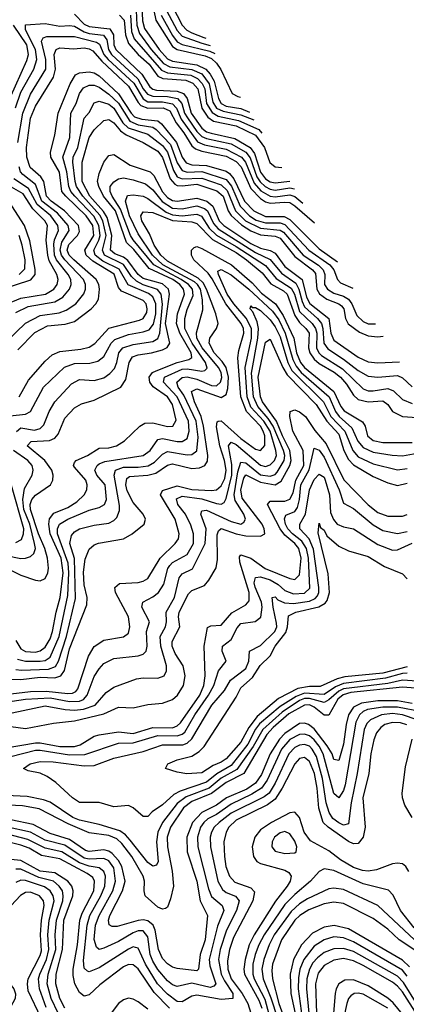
# Model space of a CAD drawing. Header units: inches. Extents: x 1308407 to 1441228, y 959628 to 1036311.
# Tile 543 of 656: x 1420726 to 1422306, y 982086 to 986112. Entities that reach past the tile are written whole.
import ezdxf

# ---------------------------------------------------------------- set-up
doc = ezdxf.new("R2010")
doc.units = ezdxf.units.IN
doc.header["$MEASUREMENT"] = 0
doc.layers.add('B4928', color=7, linetype='Continuous')

msp = doc.modelspace()

# ---------------------------------------------------------------- linework, layer by layer
at = {"layer": 'B4928', "color": 5}
for points, elevation in [([(1421225.5, 986170), (1421227.7, 986107.7), (1421236, 986076), (1421295.4, 985990), (1421330, 985951.7), (1421350, 985941.9), (1421450, 985927), (1421486, 985910), (1421504.3, 985890), (1421521.4, 985861.4), (1421538.3, 985790), (1421549.9, 985769.9), (1421570, 985759.1), (1421630, 985748.5), (1421664.5, 985734.1)], 2180), ([(1421348.9, 986168.9), (1421390.4, 986090), (1421409.3, 986069.3), (1421430, 986058), (1421478.8, 986038.8), (1421486.5, 986036.7)], 2280), ([(1420950, 986134.4), (1420990, 986094.3), (1421010, 986083.7), (1421094.2, 986074.2), (1421108.8, 986050), (1421110.4, 986010), (1421118.2, 985990), (1421224.9, 985890), (1421257.3, 985837.3), (1421270, 985827.8), (1421284.4, 985824.4), (1421370, 985819.4), (1421395.8, 985810), (1421410.1, 985790.1), (1421427.3, 985730), (1421470, 985668.7), (1421490, 985654.1), (1421508, 985648), (1421605.8, 985625.8), (1421668.3, 985590), (1421685.5, 985565.5), (1421710, 985489.1), (1421730, 985461.7), (1421750, 985448.8), (1421770, 985445.1), (1421830, 985452), (1421830.5, 985451.9)], 2080), ([(1421134.4, 986130), (1421153.2, 986110), (1421158.2, 986050), (1421170, 986015.2), (1421210, 985970), (1421255, 985930), (1421290, 985881.3), (1421311.3, 985871.3), (1421404.8, 985864.8), (1421433.2, 985853.2), (1421453.9, 985830), (1421470.2, 985750.2), (1421494.2, 985714.2), (1421517.8, 985697.8), (1421610, 985677.7), (1421690, 985640.4), (1421725.9, 985590), (1421748.5, 985528.5), (1421770, 985509.9), (1421797.4, 985508.2)], 2120), ([(1421178.4, 986130), (1421183.2, 986063.2), (1421193.6, 986033.6), (1421305.3, 985905.3), (1421330, 985894.6), (1421424.9, 985884.9), (1421452.1, 985872.1), (1421471.4, 985851.4), (1421482.1, 985830), (1421489.8, 985770), (1421512, 985732), (1421537.6, 985717.6), (1421620.5, 985700.5), (1421703.6, 985663.6), (1421715, 985648.2)], 2140), ([(1421202, 986150), (1421205.2, 986090), (1421215, 986055), (1421263.8, 985990), (1421313.5, 985933.5), (1421339, 985919), (1421430, 985908.5), (1421470, 985890.9), (1421500.8, 985850), (1421515.4, 985775.4), (1421530.6, 985750.6), (1421557.6, 985737.6), (1421630, 985723.6), (1421682.9, 985702.8)], 2160), ([(1421273.9, 986150), (1421281.7, 986110), (1421350, 986002.8), (1421370, 985989.9), (1421483.9, 985963.9), (1421510, 985953.5), (1421530, 985935), (1421548, 985908), (1421594.8, 985810), (1421618.1, 985798.1), (1421628.4, 985795.4)], 2220), ([(1421303.7, 986130), (1421350, 986047.2), (1421370, 986021.6), (1421390, 986011.2), (1421503.4, 985983.4), (1421523.2, 985974.4)], 2240), ([(1421325.7, 986150), (1421370, 986068.1), (1421390, 986044.4), (1421470, 986015.8), (1421503.9, 986007.2)], 2260), ([(1420685, 985790), (1420754.5, 985945.5), (1420761.5, 985970), (1420754.5, 986010), (1420700.7, 986090)], 2080), ([(1420708.7, 985751.3), (1420730, 985816.3), (1420783.3, 985910), (1420795.2, 985950), (1420790.7, 985990), (1420749.4, 986070), (1420749, 986091), (1420830, 986096.5), (1420890, 986085.3), (1420930, 986088.7), (1420950, 986085.2), (1420990, 986062.5), (1421010, 986056.1), (1421068.6, 986048.6), (1421081.5, 986030), (1421088.2, 985990), (1421101, 985970), (1421209, 985870), (1421230.2, 985830), (1421247.7, 985807.7), (1421270, 985798.9), (1421330, 985798.2), (1421370.8, 985790), (1421388, 985770), (1421400, 985730), (1421411.2, 985711.1), (1421450, 985654.7), (1421470, 985634.8), (1421490, 985625.7), (1421590, 985604.4), (1421650.2, 985570), (1421667.4, 985547.4), (1421695, 985470), (1421708.6, 985448.6), (1421729.5, 985429.5), (1421750, 985418.8), (1421770, 985415.4), (1421830, 985424.2), (1421848.7, 985420.9)], 2060), ([(1420718.8, 985610), (1420738.9, 985730), (1420770, 985807.9), (1420832.1, 985910), (1420832.1, 985950), (1420815.6, 986024.4), (1420822.2, 986037.8), (1420836.5, 986043.5), (1420950, 986042.8), (1421040.4, 986020.4), (1421051.6, 986011.6), (1421069.9, 985970), (1421087, 985950), (1421192, 985852), (1421230, 985788.1), (1421250, 985775.7), (1421310, 985776), (1421350, 985767.9), (1421366.7, 985750), (1421385.2, 985705.2), (1421453.2, 985613.2), (1421480.7, 985600.7), (1421570, 985583.4), (1421631.8, 985550), (1421649.2, 985529.2), (1421683.8, 985443.8), (1421712.1, 985412.1), (1421750, 985390.6), (1421770, 985388.1), (1421830, 985395.6), (1421850, 985389.1), (1421883.1, 985362.4)], 2040), ([(1420718.4, 984761.6), (1420787.1, 984832.9), (1420839.9, 984860.1), (1420912.2, 984867.8), (1420950, 984878), (1421018, 984930), (1421037, 984950), (1421047.4, 984970), (1421052, 985010), (1421048.7, 985030), (1421037.8, 985050), (1420946.6, 985130), (1420928, 985150), (1420920.4, 985170), (1420926.6, 985193.4), (1420962.3, 985230), (1420970, 985246), (1420965.8, 985270), (1420909.4, 985330), (1420853.8, 985370), (1420835.4, 985390), (1420825, 985450), (1420812.3, 985470), (1420768, 985508), (1420755.3, 985550), (1420754.1, 985590), (1420769.6, 985710), (1420790, 985758.2), (1420863.5, 985876.5), (1420872.3, 985910), (1420866.9, 985970), (1420874.3, 985990), (1420890, 985996.6), (1420947, 985993), (1420990, 985996.4), (1421010, 985993.6), (1421024.7, 985984.7), (1421062.2, 985942.2), (1421170, 985839.9), (1421210, 985773.1), (1421221.5, 985761.5), (1421250, 985750), (1421311.6, 985751.6), (1421339, 985739), (1421365.1, 985690), (1421397.2, 985650), (1421430, 985596.5), (1421443.9, 985583.9), (1421470, 985574.5), (1421570, 985553.8), (1421610, 985532.9), (1421631, 985511), (1421670, 985422), (1421710, 985380.6), (1421730, 985367.6), (1421750, 985361.5), (1421810, 985366.7), (1421830, 985364.1), (1421850, 985351.4), (1421930.4, 985282)], 2020), ([(1420723.4, 984570), (1420761.2, 984638.8), (1420830, 984716.1), (1420858.5, 984741.5), (1420890, 984755.6), (1420975.4, 984764.6), (1421010, 984773.3), (1421032.3, 984787.7), (1421089.8, 984850.2), (1421216, 984884), (1421230, 984890.1), (1421245.3, 984914.7), (1421247.4, 984930), (1421242.3, 984950), (1421230, 984964.1), (1421141.7, 985001.7), (1421130, 985017.3), (1421111.5, 985071.5), (1421024.7, 985124.7), (1420997.4, 985150), (1420991.6, 985170), (1421028.6, 985230), (1421025.3, 985270), (1420997.8, 985310), (1420914.1, 985390), (1420898.5, 985410), (1420888.2, 985488.2), (1420852.9, 985550), (1420852.3, 985570), (1420870, 985639.5), (1420883.5, 985730), (1420931.5, 985850), (1420953.7, 985886.3), (1420970, 985894.7), (1421010, 985898.6), (1421030, 985894.3), (1421050, 985882.3), (1421130, 985809.1), (1421181.7, 985730), (1421195.6, 985715.6), (1421225, 985705), (1421290, 985698.6), (1421306.1, 985686.1), (1421366.3, 985610), (1421390, 985549.7), (1421406.6, 985526.5), (1421430, 985518.8), (1421490, 985516.6), (1421570, 985492.3), (1421583.7, 985483.7), (1421601.5, 985461.5), (1421644.9, 985370), (1421683.5, 985330), (1421730, 985307.5), (1421807.4, 985307.4), (1421830, 985295.3), (1421950, 985175.6), (1422024.6, 985121.8)], 1980), ([(1420687.1, 984492.9), (1420750, 984498.7), (1420769.3, 984510.7), (1420823.7, 984610), (1420908.3, 984691.7), (1420950, 984705.9), (1421012.1, 984707.9), (1421044.6, 984715.4), (1421070, 984735), (1421099.1, 984790), (1421114.8, 984805.2), (1421170, 984825.4), (1421230, 984835.2), (1421255.5, 984844.5), (1421273.3, 984866.7), (1421282.9, 984910), (1421282, 984950), (1421270, 984978.5), (1421252, 984992), (1421168.6, 985028.6), (1421132.7, 985092.7), (1421065.2, 985125.2), (1421034.8, 985150), (1421029.2, 985170), (1421049.7, 985210), (1421054.2, 985230), (1421049, 985270), (1421028.7, 985308.7), (1420951.8, 985390), (1420935.3, 985410), (1420926, 985430), (1420918.3, 985490), (1420901.8, 985550), (1420930.8, 985630), (1420934.6, 985730), (1420956.4, 985770), (1420970, 985810.1), (1420986.8, 985833.2), (1421010, 985844.6), (1421030, 985843.9), (1421050, 985836.6), (1421090, 985808.2), (1421130, 985770.2), (1421176.6, 985696.6), (1421210, 985681.7), (1421270, 985672.8), (1421283.6, 985663.6), (1421341.8, 985601.8), (1421370, 985526.9), (1421390, 985496), (1421410, 985489), (1421470, 985491.7), (1421570, 985459.4), (1421591.7, 985431.7), (1421627.1, 985350), (1421664.6, 985310), (1421692.8, 985292.8), (1421730, 985281.1), (1421790, 985281.3), (1421810, 985275.1), (1421907.9, 985170), (1421993.2, 985110), (1422010.5, 985090), (1422025.1, 985050), (1422036.7, 985036.7), (1422088.2, 985014.1)], 1960), ([(1420712.3, 984427.7), (1420730, 984443.7), (1420785.9, 984434.1), (1420810, 984440.8), (1420824.1, 984455.9), (1420846.8, 984510), (1420870, 984549.5), (1420937.4, 984622.6), (1420970, 984640.5), (1421030, 984636.9), (1421070, 984647.8), (1421094.7, 984665.3), (1421113.5, 984686.5), (1421123.4, 984710), (1421131.7, 984750), (1421147.6, 984770), (1421190, 984784), (1421270, 984796.6), (1421290.8, 984809.2), (1421298.3, 984830), (1421309.1, 984949.1), (1421304.5, 984990), (1421288.7, 985008.7), (1421230, 985028.6), (1421203, 985043), (1421182.6, 985062.6), (1421150, 985111.3), (1421073.1, 985150), (1421064.3, 985170), (1421078.7, 985230), (1421065.2, 985290), (1421052.9, 985312.8), (1420983.4, 985390), (1420958, 985430), (1420951.9, 985450), (1420942.6, 985530), (1420944.9, 985550), (1420963.2, 985590), (1420989.2, 985710), (1421010, 985732.6), (1421030, 985772.5), (1421050, 985779.2), (1421090, 985766.1), (1421110.8, 985750), (1421147, 985690), (1421169.3, 985669.3), (1421250, 985644.2), (1421310, 985597.6), (1421330.4, 985570.4), (1421355.1, 985495.1), (1421370.1, 985470), (1421390, 985461.2), (1421470, 985463.6), (1421550, 985436.6), (1421574.1, 985414.1), (1421608.5, 985330), (1421648.5, 985290), (1421710, 985259.8), (1421790, 985252.1), (1421803.7, 985243.7), (1421884.9, 985150), (1421947.8, 985107.8), (1421966, 985090), (1421973.4, 985070), (1421972.2, 985030), (1421984.4, 985010), (1422010, 984994.6), (1422050, 984981.8), (1422069.9, 984969.9), (1422083.6, 984950), (1422103.3, 984903.3), (1422130, 984878.7), (1422150, 984868.7), (1422180.2, 984868)], 1940), ([(1420690, 983860.9), (1420730, 983840.7), (1420790, 983820.1), (1420810, 983817.2), (1420830, 983827.7), (1420840.4, 983850), (1420843.5, 983870), (1420840.1, 983910), (1420828.8, 983950), (1420802.6, 984010), (1420770.5, 984110), (1420769.2, 984130), (1420775.7, 984150), (1420790, 984168.4), (1420851.4, 984210), (1420861.3, 984230), (1420862.3, 984250), (1420856.9, 984270), (1420828.1, 984310), (1420756.9, 984370), (1420772.3, 984387.7), (1420848.3, 984391.7), (1420870, 984401.3), (1420882.9, 984417.1), (1420910, 984483.2), (1420950, 984524.8), (1420978.5, 984541.5), (1421030, 984556.3), (1421139.6, 984610), (1421159.1, 984640.9), (1421173.5, 984710), (1421186.6, 984733.4), (1421210, 984742.3), (1421264.8, 984750), (1421310, 984762.9), (1421328, 984772), (1421339.3, 984790), (1421322.3, 984870), (1421338.7, 984990), (1421333.7, 985010), (1421310, 985031.5), (1421230, 985054.3), (1421209.8, 985070), (1421167.5, 985127.5), (1421150, 985140.6), (1421114.4, 985154.4), (1421097.4, 985170), (1421102.9, 985230), (1421083.2, 985303.2), (1421067.8, 985327.8), (1421012.3, 985390), (1420981.6, 985450), (1420981.2, 985530), (1421010, 985630), (1421030, 985661.7), (1421070, 985700.3), (1421090, 985704.1), (1421110, 985691), (1421138.3, 985658.3), (1421161.2, 985641.2), (1421230.1, 985610), (1421290, 985575), (1421310, 985549.3), (1421341.4, 985461.4), (1421359.6, 985439.6), (1421370, 985433.8), (1421390, 985432.4), (1421450, 985439.1), (1421531.9, 985411.9), (1421557.8, 985390), (1421578.4, 985330), (1421590, 985311.2), (1421632.7, 985272.7), (1421670, 985249.4), (1421710, 985232.8), (1421770, 985227), (1421790, 985219), (1421850, 985144.3), (1421922.6, 985090), (1421934.7, 985074.7), (1421940, 985010), (1421950.8, 984990.8), (1421981.7, 984970), (1422030.3, 984950.3), (1422041.5, 984941.5), (1422050.6, 984930), (1422057.3, 984890), (1422068.7, 984868.7), (1422114.8, 984834.8), (1422150, 984819.7), (1422190, 984815), (1422212, 984817.5)], 1920), ([(1420710, 983574.2), (1420730, 983539.2), (1420750, 983528.3), (1420790, 983526.3), (1420810, 983530.9), (1420830, 983546.5), (1420850, 983581.2), (1420859.8, 983610), (1420874.8, 983690), (1420891.6, 983750), (1420903.7, 983850), (1420894.7, 983910), (1420849.9, 984010), (1420845.4, 984050), (1420848.3, 984071.7), (1420865.7, 984094.3), (1420922.2, 984117.8), (1420958.7, 984141.3), (1420989.6, 984170), (1420999.8, 984190), (1421001.5, 984210), (1420996.7, 984230), (1420950, 984283.2), (1420945.8, 984290), (1420950, 984301.2), (1420956.1, 984310), (1421002.7, 984330), (1421050, 984360.1), (1421090, 984360.9), (1421121.8, 984370), (1421154.6, 984390), (1421216.5, 984450), (1421237.5, 984462.5), (1421270, 984464.2), (1421330, 984448.6), (1421351.4, 984450), (1421365.7, 984474.3), (1421350, 984539), (1421329.6, 984570), (1421270.8, 984610.8), (1421257.2, 984630), (1421254.9, 984650), (1421269.2, 984670), (1421283.1, 984676.9), (1421370, 984710.4), (1421417.4, 984722.6), (1421428.9, 984731.1), (1421426.1, 984750), (1421380, 984830), (1421366.4, 984870), (1421370.7, 984910), (1421399.9, 984990), (1421395.7, 985010), (1421379.8, 985030), (1421351.8, 985050), (1421255.4, 985095.4), (1421192.7, 985172.7), (1421161.7, 985201.7), (1421117.8, 985330), (1421068.4, 985390), (1421048.7, 985430), (1421044.1, 985450), (1421050, 985483.3), (1421070, 985529.5), (1421090, 985556.4), (1421110, 985561.4), (1421177.4, 985517.4), (1421258.8, 985490), (1421274.7, 985474.7), (1421310, 985407.8), (1421330, 985385.3), (1421350, 985373.4), (1421370, 985369.5), (1421450, 985382.9), (1421490.1, 985370), (1421515.7, 985350), (1421541.3, 985290), (1421560.4, 985270), (1421670, 985197.2), (1421710, 985177.5), (1421749, 985169), (1421770, 985157.1), (1421810, 985102.8), (1421880.2, 985050), (1421897.8, 984977.8), (1421912.2, 984952.2), (1421989.6, 984890), (1421997.9, 984830), (1422010, 984801.7), (1422110, 984732.8), (1422150, 984713.7), (1422190, 984709.2), (1422278.1, 984712.7)], 1880), ([(1420596, 984724), (1420750, 984871.5), (1420810, 984902.1), (1420886.6, 984913.4), (1420916, 984924), (1420954.7, 984950), (1420988.4, 984991.6), (1420994.9, 985010), (1420995.3, 985030), (1420986.7, 985050), (1420909.8, 985130), (1420896.9, 985150), (1420891.9, 985170), (1420897.6, 985202.4), (1420928.2, 985250), (1420924, 985270), (1420881, 985321), (1420816.3, 985370), (1420790, 985438.7), (1420739.3, 985479.3), (1420729.7, 985490), (1420723.4, 985510)], 2040), ([(1420674.6, 984950), (1420730, 984973.2), (1420831.5, 984990), (1420865.8, 985010), (1420879.4, 985030), (1420882.5, 985050), (1420877.5, 985070), (1420846.2, 985126.2), (1420840.2, 985150), (1420834.3, 985210), (1420838.8, 985270), (1420828.8, 985290), (1420779.3, 985339.3), (1420739.9, 985399.9), (1420663.9, 985443.9)], 2080), ([(1420710, 984915), (1420760.8, 984939.2), (1420870, 984958.5), (1420901.8, 984978.2), (1420929.7, 985010.3), (1420936.2, 985030), (1420934.4, 985050), (1420924.5, 985070), (1420876.4, 985130), (1420868.7, 985150), (1420865.2, 985194.8), (1420867.6, 985212.4), (1420884.2, 985250), (1420882, 985270), (1420853.7, 985310), (1420796.8, 985356.8), (1420761.4, 985421.4), (1420701.3, 985461.3)], 2060), ([(1420717.5, 983497.5), (1420750, 983489.5), (1420810, 983489.4), (1420830, 983492.5), (1420850, 983505.1), (1420886.8, 983590), (1420921.9, 983758.1), (1420926.9, 983850), (1420924.5, 983890), (1420880.2, 984010), (1420880.2, 984030), (1420888.3, 984050), (1420922.4, 984070), (1421010, 984106.4), (1421050, 984117.8), (1421072.5, 984130), (1421080.6, 984150), (1421075.7, 984210), (1421040.9, 984250), (1421033.4, 984270), (1421042.3, 984290), (1421050, 984296.3), (1421073.7, 984306.3), (1421230.2, 984329.8), (1421258.9, 984350), (1421290, 984395.7), (1421310, 984400.3), (1421370, 984387.6), (1421390, 984387.5), (1421410, 984400.4), (1421418.8, 984430), (1421415.4, 984470), (1421369.6, 984570), (1421313.5, 984630), (1421317.1, 984650), (1421390, 984682.9), (1421410, 984684.3), (1421470, 984675.6), (1421482.5, 984677.4), (1421492.4, 984687.6), (1421485.1, 984710), (1421430.5, 984790), (1421401.4, 984850), (1421400.3, 984890), (1421410, 984926.8), (1421435.3, 984984.7), (1421431.9, 985010), (1421415.3, 985030), (1421385.5, 985050), (1421274.6, 985110), (1421190, 985211.9), (1421179.2, 985230), (1421137.9, 985337.9), (1421103.7, 985390), (1421095.9, 985410), (1421096.1, 985430), (1421110.8, 985449.2), (1421130, 985461.4), (1421150, 985465.4), (1421190, 985458), (1421240.7, 985440.7), (1421270, 985416.7), (1421308.3, 985368.3), (1421350, 985341.3), (1421390, 985338.9), (1421450, 985351.2), (1421480.7, 985340.7), (1421493.2, 985330), (1421518.2, 985278.2), (1421536.9, 985256.9), (1421690, 985160.6), (1421750, 985131.2), (1421795.3, 985075.3), (1421855, 985034.9), (1421867.3, 985010), (1421879.9, 984959.8), (1421890, 984938), (1421943.5, 984890), (1421959.7, 984870), (1421965.2, 984850), (1421969.4, 984790), (1421985.8, 984765.8), (1422050, 984724.7), (1422110, 984678.3), (1422150, 984655), (1422190, 984650.6), (1422270, 984657.6), (1422290, 984648), (1422330, 984611)], 1860), ([(1420650, 985008.8), (1420771, 985049), (1420789.4, 985070), (1420789.2, 985090.8), (1420767.6, 985207.6), (1420745.8, 985270), (1420681.2, 985370)], 2120), ([(1420710, 983455.5), (1420732.8, 983452.8), (1420842.9, 983457.1), (1420872, 983468), (1420884.5, 983490), (1420917.6, 983590), (1420953.9, 983746.1), (1420949.3, 983909.3), (1420930.9, 983970), (1420936.9, 984003.1), (1420950, 984018.3), (1420970.2, 984029.8), (1421030, 984045.4), (1421090, 984053.2), (1421110, 984063.8), (1421122.7, 984077.3), (1421134.1, 984105.9), (1421134.2, 984125.8), (1421112.4, 984250), (1421117.1, 984270), (1421150, 984283.2), (1421210, 984282), (1421251.5, 984288.5), (1421277.3, 984302.7), (1421310, 984335.4), (1421330, 984346.3), (1421410, 984332.8), (1421430, 984333.9), (1421450, 984349.6), (1421454.9, 984405.1), (1421447.2, 984470), (1421397, 984577), (1421374.1, 984610), (1421367.5, 984630), (1421390, 984648.7), (1421410, 984651.4), (1421450, 984641.7), (1421510, 984616.3), (1421530, 984614.8), (1421547, 984630), (1421551.4, 984648.6), (1421548.8, 984670), (1421538.5, 984690), (1421472.1, 984770), (1421450.4, 984810), (1421448.2, 984831.8), (1421474.7, 984925.3), (1421473.7, 984966.3), (1421464.8, 985010), (1421453.2, 985030), (1421440.4, 985040.4), (1421310.5, 985110), (1421268, 985150), (1421210, 985236.1), (1421175.3, 985310), (1421158.1, 985370), (1421166.6, 985393.4), (1421190, 985395.4), (1421230, 985390.1), (1421250, 985381), (1421325.1, 985325.1), (1421350, 985313.9), (1421389.5, 985310.5), (1421450, 985317.5), (1421468.6, 985308.6), (1421499.9, 985259.9), (1421530, 985231.1), (1421610, 985185.3), (1421730, 985107.6), (1421774.1, 985054.1), (1421834.9, 985014.9), (1421849.6, 984990), (1421870, 984918.9), (1421920.8, 984870), (1421935.1, 984850), (1421939.7, 984830), (1421939.1, 984770), (1421948.7, 984750), (1421959.5, 984739.5), (1422044.8, 984684.8), (1422130, 984602.6), (1422150, 984594.9), (1422170, 984595), (1422230, 984604.6), (1422254.3, 984594.3), (1422290, 984559.5), (1422330, 984542.7)], 1840), ([(1420690, 983416.3), (1420730, 983414), (1420810, 983424.5), (1420870, 983421.2), (1420894.4, 983430), (1420908.3, 983451.7), (1420930, 983539.1), (1421000.7, 983719.3), (1421001, 983750), (1420990, 983802), (1420986.4, 983853.6), (1420994.1, 983905.9), (1421010, 983947.6), (1421030, 983965), (1421047.9, 983972.1), (1421150.6, 983989.4), (1421185.7, 984010), (1421234.6, 984050), (1421239.5, 984070), (1421230.4, 984090), (1421190, 984137.5), (1421165.2, 984185.2), (1421159.5, 984210), (1421163.5, 984236.5), (1421175, 984245), (1421250, 984249.5), (1421282.5, 984257.5), (1421330, 984290.3), (1421350, 984295.6), (1421430, 984277.2), (1421460.4, 984279.6), (1421482.5, 984290), (1421493.1, 984306.9), (1421494.9, 984330), (1421476.8, 984450), (1421468.1, 984490), (1421440.5, 984550), (1421428.6, 984591.4), (1421450, 984602.2), (1421550, 984567), (1421570, 984579.8), (1421576.1, 984603.9), (1421579.6, 984650), (1421569.7, 984689.7), (1421554, 984714), (1421520.5, 984750), (1421500.5, 984790), (1421502.7, 984810), (1421530.3, 984850), (1421536.7, 984870), (1421528.1, 984910), (1421489.9, 985010), (1421475.7, 985035.7), (1421455.8, 985055.8), (1421330, 985124.2), (1421302.9, 985150), (1421274.9, 985190), (1421256.2, 985236.2), (1421225.7, 985290), (1421220.4, 985310), (1421230, 985327), (1421270, 985323.3), (1421350, 985290.7), (1421430, 985285.6), (1421450, 985278.2), (1421513.7, 985213.7), (1421610, 985159.9), (1421652.3, 985130), (1421716.5, 985076.5), (1421752.3, 985032.3), (1421803.7, 985003.7), (1421819, 984990), (1421850, 984903), (1421870, 984873.4), (1421895.1, 984850), (1421909, 984830), (1421906.2, 984770), (1421912.1, 984750), (1421930, 984723.7), (1421950, 984707), (1422011.4, 984671.4), (1422037.2, 984650), (1422062.2, 984622.2), (1422090, 984576.7), (1422110, 984559.7), (1422150, 984549.3), (1422210, 984554.3), (1422230, 984539.2), (1422250.1, 984510), (1422290.3, 984490), (1422350, 984485.3)], 1820), ([(1420723.6, 985070), (1420746.8, 985093.2), (1420748, 985130), (1420735.9, 985190), (1420723.8, 985230)], 2140), ([(1420690, 983355.9), (1420770, 983364.7), (1420833.8, 983366.2), (1420923.2, 983356.8), (1420941.4, 983358.6), (1420955.3, 983364.8), (1420964.1, 983375.9), (1421006.5, 983510), (1421030, 983549.1), (1421070, 983575), (1421150, 983588.3), (1421170, 983604.3), (1421176.5, 983630), (1421170.2, 983670), (1421117.9, 983770), (1421114.5, 983790), (1421133.8, 983806.2), (1421210, 983811.2), (1421230, 983816), (1421250, 983827.6), (1421299.8, 983910), (1421361.5, 983970), (1421375, 983990), (1421378.3, 984010), (1421361.7, 984070), (1421301.3, 984170), (1421310, 984186.9), (1421370, 984205.8), (1421430, 984190.7), (1421510, 984186.5), (1421530, 984189.8), (1421550, 984206.1), (1421563.9, 984236.1), (1421569.2, 984270), (1421562.6, 984310), (1421543.4, 984370), (1421530, 984447.1), (1421532.5, 984467.5), (1421537.4, 984470), (1421550, 984472.3), (1421630, 984400.2), (1421690, 984355.7), (1421710, 984350.1), (1421728.4, 984371.6), (1421728, 984410), (1421721.6, 984430), (1421710, 984450.7), (1421652.3, 984510), (1421629.5, 984570), (1421616.8, 984730), (1421620.9, 984759.1), (1421642.1, 984830), (1421640.1, 984850), (1421631.4, 984870), (1421568, 984950), (1421512.9, 985052.9), (1421495.6, 985075.6), (1421437.4, 985130), (1421428.3, 985150), (1421428.7, 985170), (1421439.1, 985180.9), (1421450, 985184.8), (1421470, 985176.8), (1421591.3, 985110), (1421676.7, 985036.7), (1421713.7, 984993.8), (1421771, 984951), (1421802.4, 984902.4), (1421846.7, 984810), (1421857.6, 984750), (1421873.2, 984710), (1421890, 984689.9), (1422010, 984592.1), (1422038.7, 984530), (1422052.3, 984512.3), (1422127.5, 984467.5), (1422137.8, 984450), (1422148.1, 984410), (1422170, 984391.7), (1422210, 984384), (1422330, 984383.1)], 1780), ([(1420650, 983318.6), (1420750, 983333.8), (1420850, 983339.4), (1420930, 983324.9), (1420970, 983325.8), (1420987, 983333), (1421002.2, 983350), (1421030, 983426.8), (1421050, 983458.4), (1421070, 983479.3), (1421110, 983500.8), (1421210, 983511.6), (1421230, 983517.9), (1421242.5, 983530), (1421246.7, 983550), (1421244.5, 983610), (1421255.8, 983650), (1421225.4, 983710), (1421228.8, 983730), (1421270, 983752.2), (1421292.9, 983770), (1421315.5, 983804.5), (1421331.5, 983868.5), (1421339.2, 983880.7), (1421350, 983892.7), (1421410, 983925), (1421435.8, 983970), (1421436.7, 984010), (1421425.8, 984045.8), (1421403.3, 984090), (1421372.5, 984130), (1421367.1, 984152.9), (1421390, 984164.6), (1421470, 984152.8), (1421530, 984133.6), (1421550, 984130.8), (1421561.5, 984138.5), (1421570, 984155), (1421592.6, 984250), (1421593.3, 984293.3), (1421579, 984370), (1421590, 984384.8), (1421610, 984375.4), (1421710, 984290.3), (1421730, 984285.3), (1421750, 984292), (1421767.4, 984310), (1421775.3, 984330), (1421773.4, 984350), (1421749, 984430), (1421723.8, 984470), (1421670, 984528), (1421655.3, 984570), (1421647, 984690), (1421673.5, 984810), (1421673, 984850), (1421651.2, 984891.2), (1421600.9, 984950), (1421574.1, 984990), (1421537.8, 985070), (1421536.1, 985083.9), (1421550, 985090.3), (1421590, 985068.5), (1421662.1, 985010), (1421759.6, 984919.7), (1421784.7, 984884.7), (1421811.5, 984830), (1421842.6, 984722.6), (1421855.3, 984695.3), (1421876.9, 984670), (1421990.2, 984570.2), (1422016.2, 984510), (1422031.7, 984490), (1422083.9, 984443.9), (1422108.3, 984388.3), (1422130, 984363.1), (1422170, 984344.4), (1422248.8, 984331.2), (1422290, 984329.2), (1422410, 984351)], 1760), ([(1420650, 983268.5), (1420830, 983306.1), (1420911.5, 983291.5), (1420950, 983289), (1420987.2, 983292.8), (1421034.4, 983310), (1421078.6, 983361.4), (1421110, 983383.1), (1421202.7, 983417.3), (1421230, 983421.3), (1421290, 983419.8), (1421316.4, 983430), (1421326.2, 983450), (1421325.4, 983470), (1421302.6, 983550), (1421300.2, 983590), (1421322.4, 983630), (1421326.2, 983650), (1421324.5, 983690), (1421358.6, 983750), (1421378.2, 983830), (1421390, 983846.9), (1421432.5, 983867.5), (1421484.3, 983970), (1421488.2, 984030), (1421466.3, 984090), (1421470, 984104), (1421490, 984106.7), (1421590, 984060.3), (1421630, 984050.1), (1421641.9, 984058.1), (1421649, 984070), (1421641.7, 984090), (1421606.3, 984146.3), (1421602.9, 984170), (1421616.8, 984263.2), (1421630, 984302.7), (1421650, 984300.7), (1421710, 984250.6), (1421750, 984245.4), (1421770, 984252.9), (1421778.1, 984261.9), (1421807.1, 984310), (1421809.1, 984330), (1421803.8, 984350), (1421761.8, 984450), (1421741.4, 984481.4), (1421698.6, 984530), (1421682.1, 984570), (1421673.1, 984666.9), (1421699.6, 984810), (1421701.5, 984850), (1421696.4, 984876.4), (1421678.3, 984918.3), (1421667.5, 984930), (1421670, 984942), (1421675.5, 984935.5), (1421690, 984935.9), (1421710, 984923.1), (1421750, 984884.6), (1421770, 984855.9), (1421790, 984815.1), (1421822.5, 984710), (1421838.3, 984678.3), (1421967.7, 984550), (1421997.9, 984490), (1422054.5, 984430), (1422087.2, 984350), (1422110, 984325.2), (1422170, 984296), (1422270, 984271.9), (1422310, 984276.4)], 1740), ([(1420690, 983221.9), (1420750, 983214.6), (1420864.4, 983235.6), (1420950, 983245.9), (1421070, 983274.2), (1421130, 983301.9), (1421190, 983297.9), (1421250, 983311.5), (1421310, 983317.2), (1421350, 983332.6), (1421371, 983350), (1421395.5, 983390), (1421402.1, 983430), (1421394.4, 983470), (1421361, 983521), (1421349.5, 983550), (1421349.6, 983570.4), (1421380.2, 983630), (1421374.7, 983670), (1421377.8, 983690), (1421415.6, 983764.4), (1421430, 983778.6), (1421480.8, 983799.2), (1421499.1, 983820.9), (1421528.6, 983871.4), (1421534.4, 983905.6), (1421533.5, 984006.5), (1421538.4, 984021.6), (1421550, 984031.5), (1421610, 984010.4), (1421650, 984002), (1421710, 984000.1), (1421727.7, 984010), (1421725.7, 984030), (1421716.6, 984050), (1421635.3, 984155.3), (1421629.5, 984190), (1421641.8, 984238.2), (1421650, 984250.9), (1421710, 984221.8), (1421770, 984210.6), (1421794.8, 984225.2), (1421829.7, 984290), (1421836, 984310), (1421829.7, 984350), (1421799.4, 984410), (1421775.8, 984470), (1421717.7, 984550), (1421709.8, 984570), (1421700.3, 984650), (1421730, 984793), (1421750, 984806.2), (1421800.9, 984690), (1421819.5, 984659.5), (1421938.2, 984538.2), (1421980.9, 984470), (1422030, 984417.6), (1422051, 984350), (1422070, 984314.4), (1422090, 984291.9), (1422170, 984244.1), (1422230, 984218.6), (1422270, 984207.8), (1422310, 984217.1)], 1720), ([(1420670, 983135.1), (1420790, 983154.9), (1420810, 983155.5), (1420890, 983140), (1420950, 983140.7), (1420972.5, 983147.5), (1421030, 983182.6), (1421050, 983188.2), (1421130, 983199.8), (1421190, 983193.7), (1421270, 983217.7), (1421350, 983216.8), (1421370, 983224.9), (1421382.6, 983237.4), (1421462.8, 983350), (1421478.5, 983390), (1421483.7, 983430), (1421479.5, 983550), (1421493.7, 983626.3), (1421506.7, 983633.3), (1421550, 983636.6), (1421593.1, 983686.9), (1421650, 983720.3), (1421663.7, 983736.3), (1421663.6, 983770), (1421625.4, 983894.6), (1421623.6, 983916.4), (1421630, 983924.3), (1421670, 983911), (1421728.6, 983868.6), (1421830, 983826.8), (1421850, 983822.6), (1421870, 983842), (1421876.5, 983910), (1421866.7, 983950), (1421850.4, 983970), (1421810, 984004.5), (1421790.7, 984030), (1421739.2, 984130), (1421750, 984143.6), (1421810, 984143.1), (1421830, 984152.3), (1421843, 984177), (1421854.1, 984230), (1421887.6, 984290), (1421884.2, 984350), (1421842.9, 984430), (1421830, 984490), (1421831.6, 984510), (1421850, 984516.3), (1421870, 984509.2), (1421893.4, 984490), (1421932.8, 984432.8), (1421978.1, 984378.1), (1422050.3, 984230.3), (1422150, 984128.3), (1422190, 984097.2), (1422230, 984082.7), (1422290, 984081.7), (1422310, 984089.3)], 1680), ([(1420690, 983099.5), (1420790, 983124.8), (1420810, 983125.9), (1420930, 983105.8), (1420992.7, 983107.3), (1421130, 983153.8), (1421190, 983154.9), (1421290, 983185.4), (1421370, 983184), (1421389.8, 983190.2), (1421400.3, 983199.7), (1421441.8, 983270), (1421498.1, 983350), (1421519.1, 983390), (1421538, 983450), (1421569.4, 983490), (1421553.8, 983530), (1421554.5, 983550), (1421590, 983577.4), (1421614.7, 983625.3), (1421630, 983642.7), (1421688.8, 983651.2), (1421711.2, 983668.8), (1421717.6, 983710), (1421713.8, 983730), (1421688.7, 983791.3), (1421684.6, 983810), (1421689, 983831), (1421710, 983834.6), (1421750, 983821.3), (1421782.4, 983802.3), (1421810, 983778.7), (1421844.5, 983764.5), (1421890, 983767.8), (1421911.6, 983788.4), (1421906.1, 983910), (1421898.3, 983950), (1421879.7, 983979.7), (1421840.6, 984010), (1421822.5, 984030), (1421811.7, 984050), (1421808.4, 984071.6), (1421814, 984086), (1421850, 984101.1), (1421861.7, 984118.3), (1421869.7, 984150.3), (1421874.5, 984210), (1421908.9, 984271.1), (1421930, 984360.8), (1421950, 984351.5), (1421970, 984323.3), (1422031.3, 984190), (1422050, 984135.8), (1422090, 984113.3), (1422170, 984047), (1422210, 984024.2), (1422270, 984010.8), (1422310, 984019.8)], 1660), ([(1420670, 983921.9), (1420730, 983909.7), (1420750, 983910.8), (1420770, 983917.5), (1420783.7, 983930), (1420789.9, 983950), (1420786.6, 983970), (1420766.7, 984050), (1420743.4, 984110), (1420738.5, 984150), (1420745, 984195), (1420776.6, 984250), (1420781.5, 984270), (1420777, 984290), (1420758.5, 984310), (1420700.9, 984350)], 1940), ([(1422310, 983440.7), (1422290, 983439.3), (1422220.8, 983419.2), (1422050, 983397.5), (1422016.2, 983383.8), (1421970, 983352.9), (1421890, 983358.3), (1421855.5, 983344.5), (1421790, 983304.5), (1421706.5, 983233.5), (1421689.2, 983210.8), (1421658.4, 983150), (1421590, 983062.6), (1421531.2, 983028.8), (1421490, 982994), (1421381.8, 982958.2), (1421355.4, 982944.6), (1421310, 982901.4), (1421267.2, 982872.8), (1421250, 982854.6), (1421230, 982854), (1421190, 982889.9), (1421170, 982898.5), (1421110, 982893.5), (1421050, 982911.9), (1420970, 982912.1), (1420941.5, 982930), (1420873.2, 982993.2), (1420838.2, 983018.2), (1420810, 983031.3), (1420760.9, 983040.9), (1420741.3, 983050), (1420768.5, 983070), (1420810, 983079.4), (1420862.6, 983077.4), (1420990, 983060.8), (1421030, 983062.6), (1421110, 983093), (1421230, 983119.4), (1421310, 983147.5), (1421392.1, 983147.9), (1421410, 983154.3), (1421428.9, 983171.1), (1421511.4, 983310), (1421562.3, 983370), (1421587.8, 983412.2), (1421650, 983458.8), (1421663.1, 983490), (1421664.5, 983530), (1421710, 983553), (1421769.1, 983610.9), (1421776.3, 983630), (1421775.7, 983644.3), (1421761.5, 983710), (1421758.4, 983750), (1421770, 983752.6), (1421780.7, 983740.7), (1421808, 983728), (1421845.2, 983725.2), (1421910, 983735.3), (1421934, 983746), (1421943.2, 983756.8), (1421948.9, 983770), (1421948.9, 983790), (1421927.3, 983947.3), (1421909, 983989), (1421870.7, 984030), (1421870.3, 984050), (1421894.6, 984090), (1421910.6, 984190), (1421930, 984231.8), (1421950, 984253.7), (1421970, 984242), (1421974.8, 984230), (1421992.8, 984170), (1421996.6, 984096.6), (1422007.9, 984067.9), (1422024.1, 984050), (1422050, 984037.9), (1422090, 984030.9), (1422190, 983966.8), (1422250, 983943.5), (1422270, 983944.8), (1422330, 983971.4)], 1640), ([(1420710, 983975.1), (1420733.8, 983986.2), (1420741.9, 984010), (1420742.3, 984030), (1420692.1, 984207.9)], 1960), ([(1422310, 983465.9), (1422210, 983440.9), (1422055.2, 983424.8), (1422023.1, 983416.9), (1421954.5, 983385.5), (1421910, 983386.1), (1421862.4, 983377.6), (1421783.2, 983336.8), (1421696.6, 983263.4), (1421662, 983218), (1421630, 983158.5), (1421569.2, 983090), (1421550, 983076.8), (1421516.6, 983063.4), (1421470, 983032.3), (1421409.2, 983029.2), (1421370, 983035.3), (1421321.2, 983050), (1421331.6, 983070), (1421370, 983086.5), (1421430, 983100.8), (1421459.4, 983120.6), (1421479.3, 983140.7), (1421610, 983341.8), (1421630, 983379.9), (1421677.9, 983422.1), (1421708.1, 983471.9), (1421749.1, 983510.9), (1421770.4, 983550), (1421813.3, 983606.7), (1421820.5, 983630), (1421824.8, 983675.2), (1421854.4, 983690), (1421947.9, 983712.1), (1421974, 983726), (1421983.2, 983736.8), (1421991.9, 983770), (1421986.6, 983846.6), (1421946.4, 984013.6), (1421950, 984053.4), (1421955.6, 984035.6), (1421970, 984024.7), (1421981.9, 984001.9), (1422030, 983959.4), (1422070, 983940.1), (1422150, 983916.9), (1422216.9, 983876.9), (1422290, 983847), (1422310, 983825.4)], 1620), ([(1422450, 983400.2), (1422290, 983411.7), (1422230, 983398.5), (1422050, 983375.8), (1422030, 983366.6), (1421990, 983331.6), (1421970, 983320.2), (1421910, 983337.2), (1421890, 983336.5), (1421870, 983328.1), (1421798.9, 983281.1), (1421719.2, 983210), (1421680, 983140), (1421613, 983046.9), (1421550, 983010.6), (1421500, 982970), (1421405.9, 982934.1), (1421370, 982907.5), (1421309.8, 982830), (1421290.3, 982790), (1421284.8, 982750), (1421292.3, 982670), (1421285, 982655), (1421270, 982651.7), (1421250, 982666.8), (1421177.6, 982757.6), (1421158.6, 982778.6), (1421135.3, 982795.3), (1421050, 982820.9), (1420970, 982838.8), (1420943.1, 982850), (1420850, 982912.9), (1420823, 982923), (1420756.5, 982936.5), (1420670, 982940.7)], 1660), ([(1422431.7, 983371.7), (1422290, 983382.6), (1422078.8, 983361.2), (1422048.5, 983351.5), (1422026.4, 983333.6), (1421990, 983268.2), (1421970, 983268.7), (1421930, 983301.4), (1421910, 983310.6), (1421890, 983309.2), (1421826.6, 983273.4), (1421761.5, 983218.5), (1421736.5, 983190), (1421642.3, 983030), (1421570, 982992.7), (1421510, 982948.2), (1421430, 982915.9), (1421395.8, 982890), (1421342.6, 982810), (1421329.2, 982770), (1421329.4, 982730), (1421349.5, 982630.5), (1421354, 982570), (1421342.9, 982517.1), (1421330, 982484), (1421321.8, 982478.2), (1421310, 982475.8), (1421290, 982483.8), (1421238.6, 982530), (1421234.3, 982550), (1421236.1, 982590), (1421230.3, 982610.3), (1421184.4, 982690), (1421143.9, 982743.9), (1421122.8, 982762.8), (1421090, 982776.6), (1421010, 982787.2), (1420923.8, 982823.8), (1420805.8, 982885.8), (1420737.6, 982897.6), (1420650, 982901.3)], 1680), ([(1422330, 983315.9), (1422270, 983327.4), (1422190, 983327.3), (1422122.7, 983317.3), (1422090, 983300.9), (1422070.4, 983270), (1422060.4, 983230), (1422050, 983150), (1422030, 983083.2), (1422010, 983087.5), (1422002.4, 983110), (1421982.7, 983142.7), (1421930, 983212.2), (1421906.2, 983230), (1421890, 983236), (1421870, 983234.7), (1421810, 983193.8), (1421787.3, 983170), (1421750, 983110.8), (1421713.8, 983026.2), (1421689.4, 982990), (1421653.9, 982966.1), (1421570.7, 982930), (1421530, 982900.4), (1421470, 982870.8), (1421432.7, 982830), (1421409.5, 982770), (1421410.9, 982710), (1421449.4, 982590), (1421463.6, 982510), (1421494.1, 982450), (1421484.4, 982350), (1421464.1, 982290), (1421457.1, 982230), (1421450, 982222.6), (1421370, 982232.7), (1421350, 982238.3), (1421330, 982251.9), (1421310, 982273.7), (1421293.1, 982310), (1421280, 982390), (1421271.3, 982410), (1421250, 982427.1), (1421230, 982431.9), (1421210, 982429.1), (1421124.5, 982404.5), (1421104.3, 982404.3), (1421091.5, 982411.5), (1421089.1, 982430), (1421094.4, 982450), (1421145.9, 982550), (1421156.4, 982590), (1421143.4, 982650), (1421130, 982674.1), (1421103.2, 982703.2), (1421090, 982712.2), (1421070, 982717.6), (1421010, 982711), (1420994.8, 982714.8), (1420930, 982759.7), (1420850, 982784.2), (1420781.4, 982821.4), (1420690, 982840.3)], 1720), ([(1422370, 983282.1), (1422270, 983301.6), (1422210, 983301.9), (1422148.1, 983291.9), (1422130, 983284), (1422114.1, 983270), (1422100.2, 983239.8), (1422055.9, 982984.1), (1422050, 982961), (1422030, 982931.2), (1422010, 982948.4), (1421966.1, 983110), (1421950, 983142.3), (1421930, 983168.2), (1421910, 983184), (1421890, 983190.8), (1421870, 983189.5), (1421830, 983168.5), (1421795.5, 983130), (1421737.8, 983002.2), (1421714, 982970), (1421674.3, 982945.7), (1421590, 982905), (1421530, 982863), (1421495.3, 982844.7), (1421477.9, 982830), (1421464.4, 982810), (1421452.5, 982770), (1421454.1, 982730), (1421497.8, 982557.8), (1421510, 982527.5), (1421554, 982490), (1421560.4, 982470), (1421533.7, 982406.3), (1421500.3, 982270), (1421503.5, 982243.5), (1421527.2, 982170), (1421520, 982160), (1421504.5, 982155.5), (1421430, 982172.3), (1421370, 982158.8), (1421350, 982166.2), (1421330, 982181.7), (1421290, 982229.3), (1421270, 982263.1), (1421259.7, 982290), (1421250, 982362.6), (1421230, 982387.4), (1421210, 982386.5), (1421190, 982378.3), (1421130, 982343), (1421070, 982315.4), (1421050, 982310.4), (1421040.1, 982320.1), (1421030.8, 982350.8), (1421035.9, 982410), (1421050.4, 982450), (1421106.4, 982550), (1421117.8, 982590), (1421110, 982644.9), (1421090, 982672.8), (1421070, 982682.3), (1421010, 982680.1), (1420990, 982684.2), (1420910, 982737.3), (1420830, 982757.8), (1420770, 982790.5), (1420670, 982812.5)], 1740), ([(1422349.9, 983250), (1422290, 983269.8), (1422250, 983275), (1422205, 983270), (1422159.5, 983250), (1422145.3, 983234.7), (1422134, 983210), (1422105.7, 983030), (1422080.3, 982910), (1422070, 982823.9), (1422050, 982819.2), (1422030, 982827.8), (1422006.4, 982846.4), (1421990.5, 982870), (1421979, 982910), (1421963.3, 983010), (1421939.1, 983099.1), (1421921.6, 983130), (1421910, 983141.2), (1421890, 983149.1), (1421870, 983146.5), (1421850, 983135.9), (1421825.4, 983110), (1421770, 982990), (1421745.8, 982950), (1421725.7, 982934.3), (1421590, 982868), (1421541.4, 982830), (1421521, 982810), (1421509.2, 982790), (1421504.5, 982770), (1421505.3, 982730), (1421535.3, 982590), (1421555.3, 982555.3), (1421570, 982544), (1421607.9, 982527.9), (1421623.4, 982510), (1421612.3, 982470), (1421570.5, 982389.5), (1421545.5, 982310), (1421538.6, 982270), (1421550, 982210), (1421562.6, 982182.6), (1421596.9, 982130), (1421597.4, 982110), (1421550, 982106.5), (1421450, 982123.5), (1421430, 982120.2), (1421390, 982096.5), (1421370, 982097.8), (1421330, 982127.7), (1421289.7, 982169.7), (1421240.1, 982250), (1421210, 982315.8), (1421199.2, 982319.2), (1421190, 982320.9), (1421170, 982311.4), (1421050, 982235.2), (1421010, 982219.4), (1421002.4, 982222.4), (1420990, 982233.5), (1420986.1, 982266.1), (1421001, 982410), (1421012.6, 982450), (1421057.4, 982530), (1421074.2, 982570), (1421076.3, 982610), (1421069.7, 982629.8), (1421050, 982643.9), (1421010, 982651.1), (1420970, 982665.3), (1420897.6, 982710), (1420830, 982724.3), (1420759.7, 982759.7), (1420670, 982783)], 1760), ([(1422308.8, 983228.9), (1422282.9, 983237.1), (1422250, 983238.7), (1422218, 983230), (1422201.4, 983218.6), (1422183.8, 983196.2), (1422172.9, 983167.1), (1422161.4, 983110), (1422152.8, 983030), (1422127.8, 982930), (1422137.6, 982810), (1422129.4, 982770), (1422110, 982744), (1422090, 982743), (1422070, 982751.8), (1421986.3, 982810), (1421966.6, 982830), (1421948.1, 982888.1), (1421941.5, 982970), (1421930.3, 983030), (1421910, 983078.6), (1421890, 983096.1), (1421870, 983091.9), (1421850, 983069.9), (1421799, 982970), (1421770, 982925.4), (1421738.2, 982901.8), (1421610, 982839.2), (1421580.6, 982810), (1421569.2, 982790), (1421560.2, 982750), (1421562.3, 982690), (1421568.3, 982650), (1421583.2, 982610), (1421605.3, 982585.3), (1421670, 982562.6), (1421685.6, 982545.6), (1421678.5, 982510), (1421600.2, 982359.8), (1421583.3, 982310), (1421575.7, 982264.3), (1421576.6, 982230), (1421589.7, 982190), (1421635.7, 982130), (1421658.4, 982090), (1421670, 982050)], 1780), ([(1422330.3, 982850), (1422300.6, 982900.6), (1422290.8, 982930), (1422288.9, 982950), (1422302.7, 983057.3), (1422329.4, 983170)], 1780), ([(1422317.1, 982630), (1422303.7, 982650), (1422290, 982660.2), (1422270, 982663.4), (1422250, 982660.7), (1422183.7, 982636.3), (1422150, 982630.8), (1422127, 982633), (1422090, 982645.5), (1422037.4, 982677.4), (1421990, 982713.2), (1421914.8, 982754.8), (1421888, 982790), (1421870, 982850.6), (1421850, 982871.3), (1421830, 982868.6), (1421754.9, 982830), (1421710, 982799.8), (1421687.2, 982770), (1421676.1, 982730), (1421681.2, 982690), (1421695.4, 982670), (1421710, 982662.4), (1421810, 982635.3), (1421825.3, 982625.3), (1421835.2, 982610), (1421832, 982590), (1421819.4, 982570), (1421771.9, 982508.1), (1421684, 982370), (1421664.4, 982330), (1421647.4, 982270), (1421642.1, 982230), (1421644.7, 982210), (1421703.5, 982103.5), (1421715.5, 982070)], 1820), ([(1421338.6, 982070), (1421275.2, 982135.2), (1421210, 982231.6), (1421190, 982247.7), (1421170, 982249), (1421150, 982239.8), (1421053.9, 982166.1), (1421010, 982125.7), (1420990, 982119), (1420970, 982134.2), (1420951.3, 982170), (1420944.2, 982204.2), (1420944.3, 982230), (1420962.6, 982330), (1420971.2, 982430), (1420981, 982459), (1421028.2, 982550), (1421031.9, 982590), (1421024.5, 982604.5), (1421001.7, 982621.7), (1420890, 982681.7), (1420814.5, 982694.5), (1420764.6, 982724.6), (1420730, 982736.9), (1420670, 982751.9)], 1780), ([(1420910.8, 982070), (1420889.6, 982110), (1420873.1, 982170), (1420875, 982210), (1420900.9, 982310), (1420905.7, 982430), (1420942.4, 982530), (1420944.5, 982550), (1420939.2, 982570), (1420922.5, 982590), (1420870, 982623.8), (1420810, 982630.6), (1420730, 982674.9), (1420690, 982678.7)], 1820), ([(1420882.4, 982050), (1420853.9, 982110), (1420837.5, 982170), (1420841.6, 982210), (1420873.3, 982310), (1420870.8, 982370), (1420875.8, 982430), (1420901.6, 982510), (1420904, 982530), (1420900.2, 982550), (1420887.8, 982570), (1420863.8, 982590), (1420804.7, 982604.7), (1420730, 982638.3), (1420710, 982638.2)], 1840), ([(1422338.6, 982398.6), (1422282.4, 982470), (1422252.6, 982532.6), (1422233.3, 982553.3), (1422130, 982578.4), (1422010, 982632.9), (1421970, 982640.9), (1421950, 982629.9), (1421914.6, 982590), (1421850, 982535.9), (1421810, 982494.1), (1421725, 982370), (1421702.7, 982330), (1421688, 982290), (1421679.4, 982250), (1421678.9, 982210), (1421684.9, 982190), (1421727.5, 982107.5), (1421753.2, 982010)], 1840), ([(1420833.7, 982073.7), (1420807.2, 982150), (1420803, 982190), (1420807.6, 982210), (1420834.8, 982270), (1420845.4, 982310), (1420841.1, 982370), (1420846.5, 982430), (1420866.2, 982510), (1420863, 982530), (1420850.4, 982550.4), (1420826.7, 982566.7), (1420750, 982592.8), (1420730, 982593.4), (1420710, 982583.7)], 1860), ([(1420814.2, 982030), (1420761.1, 982141.1), (1420757.3, 982170), (1420760.4, 982190), (1420810, 982286.2), (1420814.5, 982305.5), (1420810.4, 982370), (1420815, 982430), (1420826.1, 982490), (1420822.5, 982510), (1420807.2, 982530), (1420770, 982545.1), (1420750, 982543.1), (1420728.6, 982531.4), (1420691, 982490), (1420666.5, 982450), (1420651.5, 982410), (1420639.4, 982310), (1420638.5, 982250), (1420650, 982214.3), (1420702.5, 982150), (1420708.9, 982128.9), (1420707.3, 982110), (1420659, 982021)], 1880), ([(1422361.4, 982330), (1422190, 982489.9), (1422050, 982555.6), (1422010, 982561), (1421990, 982557.9), (1421901.9, 982518.1), (1421870, 982497.4), (1421834.8, 982465.2), (1421766.4, 982370), (1421745.2, 982330), (1421723.4, 982270), (1421715.6, 982230), (1421720.9, 982190), (1421752.6, 982112.6), (1421779.7, 982030)], 1860), ([(1422345, 982305), (1422277, 982350), (1422230, 982393.1), (1422170, 982437), (1422050, 982498.7), (1422010, 982504), (1421970, 982497.3), (1421907.2, 982472.8), (1421871.4, 982450), (1421850, 982429.7), (1421796.2, 982350), (1421759.7, 982250), (1421756.1, 982223.9), (1421758.6, 982190), (1421785, 982090), (1421806.4, 982030)], 1880), ([(1422319.1, 982239.1), (1422290, 982266.2), (1422070, 982394.7), (1422011.3, 982408.7), (1421970, 982401.9), (1421923, 982377), (1421877.4, 982330), (1421845.1, 982270), (1421830.8, 982210), (1421834, 982130), (1421855.7, 982030)], 1920), ([(1422310, 982201.8), (1422290, 982226.3), (1422090, 982342.3), (1422050, 982358.4), (1422010, 982361.7), (1421970, 982350.5), (1421930, 982323.5), (1421887.2, 982270), (1421871.2, 982230), (1421864.9, 982195.1), (1421864.1, 982150), (1421880.9, 982030)], 1940), ([(1422350, 982086.2), (1422295.2, 982175.2), (1422270, 982201), (1422090, 982302.5), (1422050, 982314.9), (1422010, 982313.1), (1421970, 982297.5), (1421943.1, 982276.9), (1421924.4, 982255.6), (1421910, 982230), (1421899.8, 982190), (1421898.3, 982150), (1421908.3, 982050)], 1960), ([(1422350, 982043.4), (1422290, 982137.7), (1422270, 982160.9), (1422250, 982176.3), (1422130, 982244.4), (1422090, 982264.2), (1422050, 982273.8), (1422010, 982267.3), (1421970, 982245.6), (1421946.5, 982213.5), (1421935.2, 982170), (1421938.6, 982050)], 1980), ([(1422290, 982045.7), (1422252.5, 982092.5), (1422230, 982111.7), (1422150, 982161.4), (1422090, 982186.7), (1422054.6, 982185.4), (1422030, 982170.7), (1422019.5, 982150), (1422015.6, 982130), (1422008.9, 982050)], 2020), ([(1421250, 982066.2), (1421210, 982097.1), (1421190, 982107.9), (1421170, 982111.1), (1421150, 982105), (1421130, 982089.9), (1421069.6, 982010.4)], 1820), ([(1422230, 982070.2), (1422130, 982127.3), (1422110, 982131.9), (1422093, 982130), (1422079.4, 982120.6), (1422070, 982109.8), (1422062.9, 982090), (1422041.7, 981990)], 2040)]:
    msp.add_lwpolyline(points, dxfattribs=dict(at, elevation=elevation))
at = {"layer": 'B4928', "color": 5, "elevation": 1840}
msp.add_lwpolyline([(1421810, 982792.6), (1421790, 982787.6), (1421767.5, 982770), (1421757.3, 982750), (1421756.4, 982730), (1421770, 982712.6), (1421810, 982703), (1421850, 982706.3), (1421856.4, 982710), (1421859.1, 982730), (1421850, 982753.3), (1421830, 982783.2)], close=True, dxfattribs=at)

doc.saveas('drawing.dxf')
